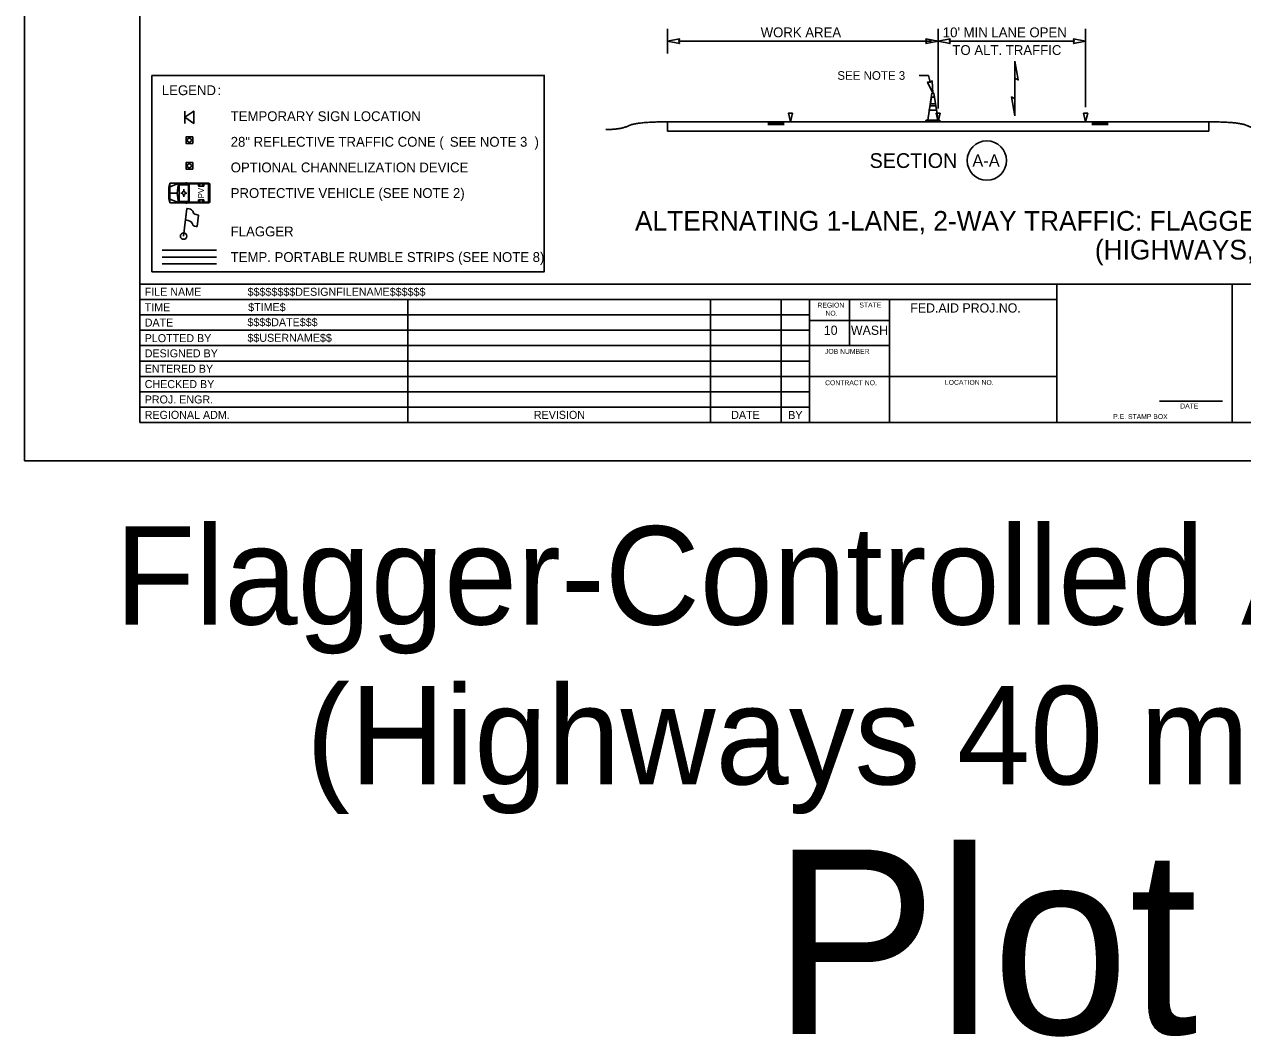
# Model space of a CAD drawing. Extents: x 99999.1 to 100095.7, y 99995 to 100010.7.
# Drawn here: x 99999.06 to 100008.97, y 99995.01 to 100003.24 of the extents above; entities that cross this region are included whole.
import ezdxf

# ---------------------------------------------------------------- set-up
doc = ezdxf.new("R2010")
doc.units = 0
for name, color, linetype in [('SH_DE_DetailHeading1Text', 7, 'Continuous'), ('SH_GI_PlotLimits', 7, 'Continuous'), ('SH_GI_SheetBorder', 7, 'Continuous'), ('SH_GI_SheetLocationText', 7, 'Continuous'), ('SH_GI_SheetTextInCells', 7, 'Continuous'), ('SH_GI_TitleBlockText', 7, 'Continuous'), ('TR_WZ_FlaggingStation', 7, 'Continuous'), ('TR_WZ_PortableSignMountBlk-Org', 7, 'Continuous'), ('TR_WZ_ProtectiveVehicle', 7, 'Continuous'), ('TR_WZ_TrafficCone', 7, 'Continuous'), ('TR_WZ_TrafficConeElev', 7, 'Continuous'), ('TR_WZ_WorkZoneDetails', 7, 'Continuous'), ('TR_WZ_WorkZoneTextCurrent', 7, 'Continuous')]:
    doc.layers.add(name, color=color, linetype=linetype)

msp = doc.modelspace()

# ---------------------------------------------------------------- linework, layer by layer
at = {"layer": 'SH_GI_PlotLimits'}
msp.add_lwpolyline([(99999.0625, 99999.6875), (100016.0625, 99999.6875), (100016.0625, 100010.6875), (99999.0625, 100010.6875)], close=True, dxfattribs=at)
at = {"layer": 'SH_GI_SheetBorder'}
for p, q in [((100000, 100010.375), (100000, 100000)), ((100000, 100001.1259), (100015.75, 100001.1259)), ((100007.4566, 100000), (100007.4566, 100001.1259)), ((100008.8828, 100000), (100008.8828, 100001.1259)), ((100000, 100001.0008), (100007.4566, 100001.0008)), ((100002.179, 100001.0008), (100002.179, 100000)), ((100004.641, 100001.0008), (100004.641, 100000)), ((100005.2164, 100001.0008), (100005.2164, 100000)), ((100005.4451, 100001.0008), (100005.4451, 100000)), ((100005.7719, 100000.6255), (100005.7719, 100001.0008)), ((100006.0956, 100000), (100006.0956, 100001.0008)), ((100000, 100000.8757), (100002.1821, 100000.8757)), ((100002.1821, 100000.8757), (100005.4466, 100000.8757)), ((100006.0958, 100000.831), (100005.4466, 100000.831)), ((100000, 100000.7506), (100002.1821, 100000.7506)), ((100002.1821, 100000.7506), (100005.4466, 100000.7506)), ((100000, 100000.6255), (100005.4466, 100000.6255)), ((100006.0958, 100000.6255), (100005.4466, 100000.6255)), ((100000, 100000.5004), (100005.4466, 100000.5004)), ((100000, 100000.3753), (100005.4466, 100000.3753)), ((100007.4566, 100000.3753), (100005.4466, 100000.3753)), ((100000, 100000.2502), (100005.4466, 100000.2502)), ((100008.2903, 100000.1733), (100008.802, 100000.1733)), ((100000, 100000.1251), (100005.4466, 100000.1251)), ((100000, 100000), (100015.75, 100000))]:
    msp.add_line(p, q, dxfattribs=at)
at = {"layer": 'TR_WZ_FlaggingStation'}
for p, q in [((100000.3571, 100001.5162), (100000.3828, 100001.7409)), ((100000.3723, 100001.6497), (100000.3828, 100001.7412)), ((100000.4771, 100001.6869), (100000.4665, 100001.5932)), ((100000.3723, 100001.6497), (100000.3723, 100001.6497))]:
    msp.add_line(p, q, dxfattribs=at)
for points in [[(100000.3828, 100001.7412), (100000.3874, 100001.7402), (100000.4016, 100001.7374), (100000.4127, 100001.7341), (100000.4204, 100001.7292), (100000.4273, 100001.7254), (100000.4318, 100001.72), (100000.4352, 100001.7137), (100000.4356, 100001.7087), (100000.4399, 100001.7014), (100000.4486, 100001.6954), (100000.4585, 100001.6912), (100000.4771, 100001.6869)], [(100000.4665, 100001.5932), (100000.46, 100001.5943), (100000.4458, 100001.598), (100000.4333, 100001.6064), (100000.4281, 100001.6149), (100000.425, 100001.6231), (100000.4177, 100001.6318), (100000.4089, 100001.6368), (100000.395, 100001.6425), (100000.3723, 100001.6497)]]:
    msp.add_lwpolyline(points, dxfattribs=at)
msp.add_circle((100000.3571, 100001.5162), 0.026, dxfattribs=at)
at = {"layer": 'TR_WZ_PortableSignMountBlk-Org'}
msp.add_line((100000.3682, 100002.433), (100000.3682, 100002.533), dxfattribs=at)
msp.add_lwpolyline([(100000.3682, 100002.4829), (100000.44, 100002.533), (100000.44, 100002.433)], close=True, dxfattribs=at)
at = {"layer": 'TR_WZ_ProtectiveVehicle'}
for p, q in [((100000.245, 100001.9466), (100000.2376, 100001.9143)), ((100000.2376, 100001.9143), (100000.2376, 100001.8189)), ((100000.245, 100001.9466), (100000.245, 100001.7866)), ((100000.245, 100001.9466), (100000.3962, 100001.9466)), ((100000.245, 100001.9173), (100000.3206, 100001.9466)), ((100000.245, 100001.8666), (100000.3058, 100001.8666)), ((100000.3206, 100001.9466), (100000.3206, 100001.7866)), ((100000.322, 100001.9466), (100000.322, 100001.7866)), ((100000.322, 100001.9466), (100000.3316, 100001.9342)), ((100000.322, 100001.9342), (100000.3962, 100001.9342)), ((100000.3341, 100001.8667), (100000.3442, 100001.8667)), ((100000.3582, 100001.8983), (100000.3582, 100001.8854)), ((100000.3695, 100001.8663), (100000.3695, 100001.8663)), ((100000.3829, 100001.866), (100000.371, 100001.8663)), ((100000.3756, 100001.9489), (100000.3846, 100001.9489)), ((100000.3962, 100001.9466), (100000.3962, 100001.7866)), ((100000.5629, 100001.9466), (100000.3984, 100001.9466)), ((100000.3984, 100001.9466), (100000.3984, 100001.7866)), ((100000.5583, 100001.9402), (100000.403, 100001.9402)), ((100000.403, 100001.9402), (100000.403, 100001.793)), ((100000.4772, 100001.9402), (100000.4772, 100001.9218)), ((100000.5212, 100001.9218), (100000.4772, 100001.9218)), ((100000.4852, 100001.9402), (100000.4852, 100001.9218)), ((100000.5124, 100001.9402), (100000.5124, 100001.9218)), ((100000.5212, 100001.9402), (100000.5212, 100001.9218)), ((100000.5583, 100001.9402), (100000.5583, 100001.793)), ((100000.5629, 100001.9466), (100000.5629, 100001.7866)), ((100000.5671, 100001.944), (100000.5635, 100001.944)), ((100000.5635, 100001.944), (100000.5635, 100001.7892)), ((100000.5706, 100001.8779), (100000.5635, 100001.8749)), ((100000.5706, 100001.8553), (100000.5635, 100001.8583)), ((100000.5687, 100001.8666), (100000.5654, 100001.8666)), ((100000.5671, 100001.8689), (100000.5671, 100001.8643)), ((100000.5706, 100001.9391), (100000.5706, 100001.7941)), ((100000.245, 100001.7866), (100000.2376, 100001.8189)), ((100000.245, 100001.8159), (100000.3206, 100001.7866)), ((100000.245, 100001.7866), (100000.3962, 100001.7866)), ((100000.322, 100001.799), (100000.3962, 100001.799)), ((100000.3299, 100001.799), (100000.322, 100001.7866)), ((100000.3588, 100001.8358), (100000.3586, 100001.8479)), ((100000.3756, 100001.7843), (100000.3846, 100001.7843)), ((100000.5629, 100001.7866), (100000.3984, 100001.7866)), ((100000.5583, 100001.793), (100000.403, 100001.793)), ((100000.4772, 100001.793), (100000.4772, 100001.8114)), ((100000.5212, 100001.8114), (100000.4772, 100001.8114)), ((100000.4852, 100001.793), (100000.4852, 100001.8114)), ((100000.5124, 100001.793), (100000.5124, 100001.8114)), ((100000.5212, 100001.793), (100000.5212, 100001.8114)), ((100000.5671, 100001.7892), (100000.5635, 100001.7892))]:
    msp.add_line(p, q, dxfattribs=at)
for centre, major_axis, start_param, end_param in [((100000.4286, 100001.8666), (0, -0.1679), 4.215667, 5.208926), ((100000.5671, 100001.9391), (0, 0.00488), 4.712389, 6.283185), ((100000.5671, 100001.7941), (0, -0.00488), 0, 1.570796)]:
    msp.add_ellipse(centre, major_axis=major_axis, ratio=0.73155, start_param=start_param, end_param=end_param, dxfattribs=at)
for centre, major_axis in [((100000.3582, 100001.8666), (0, 0.0154)), ((100000.5671, 100001.8666), (0, 0.00225))]:
    msp.add_ellipse(centre, major_axis=major_axis, ratio=0.73155, dxfattribs=at)
at = {"layer": 'TR_WZ_TrafficCone'}
for points in [[(100000.3775, 100002.3231), (100000.4308, 100002.3231), (100000.4308, 100002.2698), (100000.3775, 100002.2698), (100000.3775, 100002.3231)], [(100000.3775, 100002.2698), (100000.4308, 100002.2698), (100000.4308, 100002.3231), (100000.3775, 100002.3231), (100000.3775, 100002.2698)], [(100000.3775, 100002.1148), (100000.4308, 100002.1148), (100000.4308, 100002.0615), (100000.3775, 100002.0615), (100000.3775, 100002.1148)], [(100000.3775, 100002.0615), (100000.4308, 100002.0615), (100000.4308, 100002.1148), (100000.3775, 100002.1148), (100000.3775, 100002.0615)]]:
    msp.add_lwpolyline(points, dxfattribs=at)
for centre in [(100000.4041, 100002.2964), (100000.4041, 100002.0881)]:
    msp.add_circle(centre, 0.0167, dxfattribs=at)
at = {"layer": 'TR_WZ_TrafficConeElev'}
for p, q in [((100006.4363, 100002.6476), (100006.428, 100002.5934)), ((100006.4616, 100002.6476), (100006.4363, 100002.6476)), ((100006.4699, 100002.5934), (100006.4616, 100002.6476)), ((100006.4255, 100002.5768), (100006.4197, 100002.5393)), ((100006.4724, 100002.5768), (100006.4255, 100002.5768)), ((100006.428, 100002.5934), (100006.4699, 100002.5934)), ((100006.4782, 100002.5393), (100006.4724, 100002.5768)), ((100006.3953, 100002.458), (100006.3911, 100002.4538)), ((100006.3911, 100002.4538), (100006.3911, 100002.4455)), ((100006.4073, 100002.458), (100006.3953, 100002.458)), ((100006.4197, 100002.5393), (100006.4782, 100002.5393)), ((100006.5068, 100002.4538), (100006.5026, 100002.458)), ((100006.5068, 100002.4455), (100006.5068, 100002.4538)), ((100006.3911, 100002.4455), (100006.5068, 100002.4455))]:
    msp.add_line(p, q, dxfattribs=at)
msp.add_lwpolyline([(100006.4073, 100002.458), (100006.4906, 100002.458), (100006.4568, 100002.6788), (100006.4411, 100002.6788)], close=True, dxfattribs=at)
msp.add_lwpolyline([(100006.4073, 100002.458), (100006.4906, 100002.458), (100006.4568, 100002.6788), (100006.4411, 100002.6788)], close=True, dxfattribs=at)
msp.add_lwpolyline([(100006.5026, 100002.458), (100006.4906, 100002.458), (100006.4073, 100002.458)], dxfattribs=at)
at = {"layer": 'TR_WZ_WorkZoneDetails'}
for p, q in [((100004.2907, 100003.0015), (100004.2907, 100003.2015)), ((100006.4907, 100002.5552), (100006.4907, 100003.2015)), ((100007.6907, 100002.5652), (100007.6907, 100003.2015)), ((100006.4387, 100003.1015), (100004.3844, 100003.1015)), ((100007.597, 100003.1015), (100006.5844, 100003.1015)), ((100006.3358, 100002.8215), (100006.412, 100002.8215)), ((100006.4255, 100002.7696), (100006.412, 100002.8215)), ((100007.1157, 100002.8019), (100007.1157, 100002.6331)), ((100007.1157, 100002.6331), (100007.1157, 100002.8019)), ((100004.2907, 100002.4454), (100004.2907, 100002.3704)), ((100008.6907, 100002.4454), (100004.2907, 100002.4454)), ((100008.6907, 100002.3704), (100004.2907, 100002.3704)), ((100005.1077, 100002.4402), (100005.2407, 100002.4402)), ((100005.1077, 100002.4346), (100005.2407, 100002.4346)), ((100005.1077, 100002.4289), (100005.2407, 100002.4289)), ((100005.1077, 100002.4237), (100005.2407, 100002.4237)), ((100007.8737, 100002.4398), (100007.7407, 100002.4398)), ((100007.8737, 100002.4342), (100007.7407, 100002.4342)), ((100007.8737, 100002.4285), (100007.7407, 100002.4285)), ((100007.8737, 100002.4233), (100007.7407, 100002.4233)), ((100008.6907, 100002.4454), (100008.6907, 100002.3704)), ((100000.6241, 100001.4012), (100000.1841, 100001.4012)), ((100000.6241, 100001.3463), (100000.1841, 100001.3463)), ((100000.6241, 100001.2906), (100000.1841, 100001.2906))]:
    msp.add_line(p, q, dxfattribs=at)
for points in [[(100004.2907, 100003.1015), (100004.389, 100003.0822), (100004.3844, 100003.1015), (100004.389, 100003.1208)], [(100006.4907, 100003.1015), (100006.3924, 100003.0822), (100006.397, 100003.1015), (100006.3924, 100003.1208)], [(100006.4907, 100003.1015), (100006.589, 100003.0822), (100006.5844, 100003.1015), (100006.589, 100003.1208)], [(100007.6907, 100003.1015), (100007.5924, 100003.0822), (100007.597, 100003.1015), (100007.5924, 100003.1208)], [(100007.1157, 100002.9395), (100007.1427, 100002.7863), (100007.1157, 100002.8019)], [(100006.449, 100002.6788), (100006.4057, 100002.7692), (100006.4255, 100002.7696), (100006.443, 100002.7788)], [(100007.1157, 100002.4954), (100007.0887, 100002.6487), (100007.1157, 100002.6331)], [(100005.2907, 100002.4454), (100005.274, 100002.5152), (100005.3073, 100002.5152)], [(100006.4907, 100002.4454), (100006.474, 100002.5152), (100006.5074, 100002.5152)], [(100007.6907, 100002.4454), (100007.674, 100002.5152), (100007.7073, 100002.5152)]]:
    msp.add_lwpolyline(points, close=True, dxfattribs=at)
for points in [[(100005.3073, 100002.5152), (100005.274, 100002.5152), (100005.2907, 100002.4454), (100005.3073, 100002.5152)], [(100006.5074, 100002.5152), (100006.474, 100002.5152), (100006.4907, 100002.4454), (100006.5074, 100002.5152)], [(100007.7073, 100002.5152), (100007.674, 100002.5152), (100007.6907, 100002.4454), (100007.7073, 100002.5152)]]:
    msp.add_lwpolyline(points, dxfattribs=at)
msp.add_circle((100006.8872, 100002.1305), 0.16, dxfattribs=at)
for points in [[(100004.2907, 100002.4454), (100004.0395, 100002.4454), (100003.914, 100002.3833), (100003.7886, 100002.3833)], [(100008.6907, 100002.4454), (100008.9419, 100002.4456), (100009.0674, 100002.3835), (100009.1928, 100002.3836)]]:
    msp.add_open_spline(points, degree=2, dxfattribs=at)
at = {"layer": 'TR_WZ_WorkZoneTextCurrent'}
msp.add_lwpolyline([(100000.1, 100002.8227), (100003.2886, 100002.8227), (100003.2886, 100001.2259), (100000.1, 100001.2259)], close=True, dxfattribs=at)

# ---------------------------------------------------------------- texts
at = {"layer": 'SH_DE_DetailHeading1Text'}
for s, p in [('ALTERNATING 1-LANE, 2-WAY TRAFFIC: FLAGGER-CONTROLLED + TEMPORARY RUMBLE STRIPS', (100004.0265, 100001.5606)), ('(HIGHWAYS, 40 MPH OR LESS)', (100007.7655, 100001.3259))]:
    msp.add_text(s, height=0.16, rotation=360, dxfattribs=at).set_placement(p)
at = {"layer": 'SH_GI_SheetLocationText'}
for s, height, p in [('Flagger-Controlled Alt Traffic + RS', 0.8, (99999.7975, 99998.3571)), ('(Highways 40 mph or Less)', 0.8, (100001.3528, 99997.0571)), ('Plot 1', 1.5, (100005.1448, 99995.0267))]:
    msp.add_text(s, height=height, dxfattribs=at).set_placement(p)
at = {"layer": 'SH_GI_SheetTextInCells'}
for s, height, p in [('FILE NAME', 0.06505, (100000.041, 100001.0308)), ('TIME', 0.06505, (100000.041, 100000.9057)), ('REGION', 0.04003, (100005.5099, 100000.9352)), ('STATE', 0.04003, (100005.8511, 100000.9357)), ('FED.AID PROJ.NO.', 0.07506, (100006.2652, 100000.8945)), ('NO.', 0.04003, (100005.5752, 100000.869)), ('DATE', 0.06505, (100000.041, 100000.7806)), ('10', 0.07506, (100005.5621, 100000.7131)), ('WASH', 0.07506, (100005.7826, 100000.7131)), ('PLOTTED BY', 0.06505, (100000.041, 100000.6538)), ('DESIGNED BY', 0.065052, (100000.041, 100000.5304)), ('JOB NUMBER', 0.04003, (100005.5712, 100000.5587)), ('ENTERED BY', 0.06505, (100000.041, 100000.4053)), ('CHECKED BY', 0.06505, (100000.041, 100000.2802)), ('CONTRACT NO.', 0.040032, (100005.5725, 100000.3037)), ('LOCATION NO.', 0.040032, (100006.5465, 100000.3067)), ('PROJ. ENGR.', 0.065052, (100000.041, 100000.1551)), ('REGIONAL ADM.', 0.065052, (100000.041, 100000.03)), ('REVISION', 0.06505, (100003.2048, 100000.03)), ('DATE', 0.06505, (100004.8091, 100000.03)), ('BY', 0.06505, (100005.2725, 100000.0285)), ('DATE', 0.04003, (100008.4597, 100000.1141)), ('P.E. STAMP BOX', 0.040032, (100007.915, 100000.0286))]:
    msp.add_text(s, height=height, dxfattribs=at).set_placement(p)
at = {"layer": 'SH_GI_TitleBlockText'}
for s, height, p in [('$$$$$$$$DESIGNFILENAME$$$$$$', 0.065052, (100000.8775, 100001.0308)), ('$TIME$', 0.06505, (100000.882, 100000.9059)), ('$$$$DATE$$$', 0.065052, (100000.8759, 100000.7835)), ('$$USERNAME$$', 0.065052, (100000.8759, 100000.6567))]:
    msp.add_text(s, height=height, dxfattribs=at).set_placement(p)
at = {"layer": 'TR_WZ_ProtectiveVehicle'}
msp.add_text('PV', height=0.048, rotation=90, dxfattribs=at).set_placement((100000.5232, 100001.8236))
at = {"layer": 'TR_WZ_WorkZoneDetails'}
for s, p in [('WORK AREA', (100005.0487, 100003.1335)), ("10' MIN LANE OPEN", (100006.5294, 100003.1335)), ('TO ALT. TRAFFIC', (100006.6075, 100002.9895))]:
    msp.add_text(s, height=0.08, dxfattribs=at).set_placement(p)
for s, height, p in [('SECTION', 0.12, (100005.9342, 100002.0705)), ('A-A', 0.1, (100006.7694, 100002.0805))]:
    msp.add_text(s, height=height, rotation=360, dxfattribs=at).set_placement(p)
at = {"layer": 'TR_WZ_WorkZoneTextCurrent'}
msp.add_text('SEE NOTE 3', height=0.07, dxfattribs=at).set_placement((100005.672, 100002.7875))
for s, p in [('LEGEND', (100000.18, 100002.6627)), (':', (100000.6328, 100002.6627)), ('TEMPORARY SIGN LOCATION ', (100000.74, 100002.4514)), ('28" REFLECTIVE TRAFFIC CONE (', (100000.74, 100002.2432)), ('SEE NOTE 3', (100002.5216, 100002.2432)), (')', (100003.2099, 100002.2432)), ('OPTIONAL CHANNELIZATION DEVICE', (100000.74, 100002.0349)), ('PROTECTIVE VEHICLE (SEE NOTE 2)', (100000.74, 100001.8266)), ('FLAGGER', (100000.74, 100001.5142)), ('TEMP. PORTABLE RUMBLE STRIPS (SEE NOTE 8)', (100000.74, 100001.3059))]:
    msp.add_text(s, height=0.08, rotation=360, dxfattribs=at).set_placement(p)

doc.saveas('drawing.dxf')
